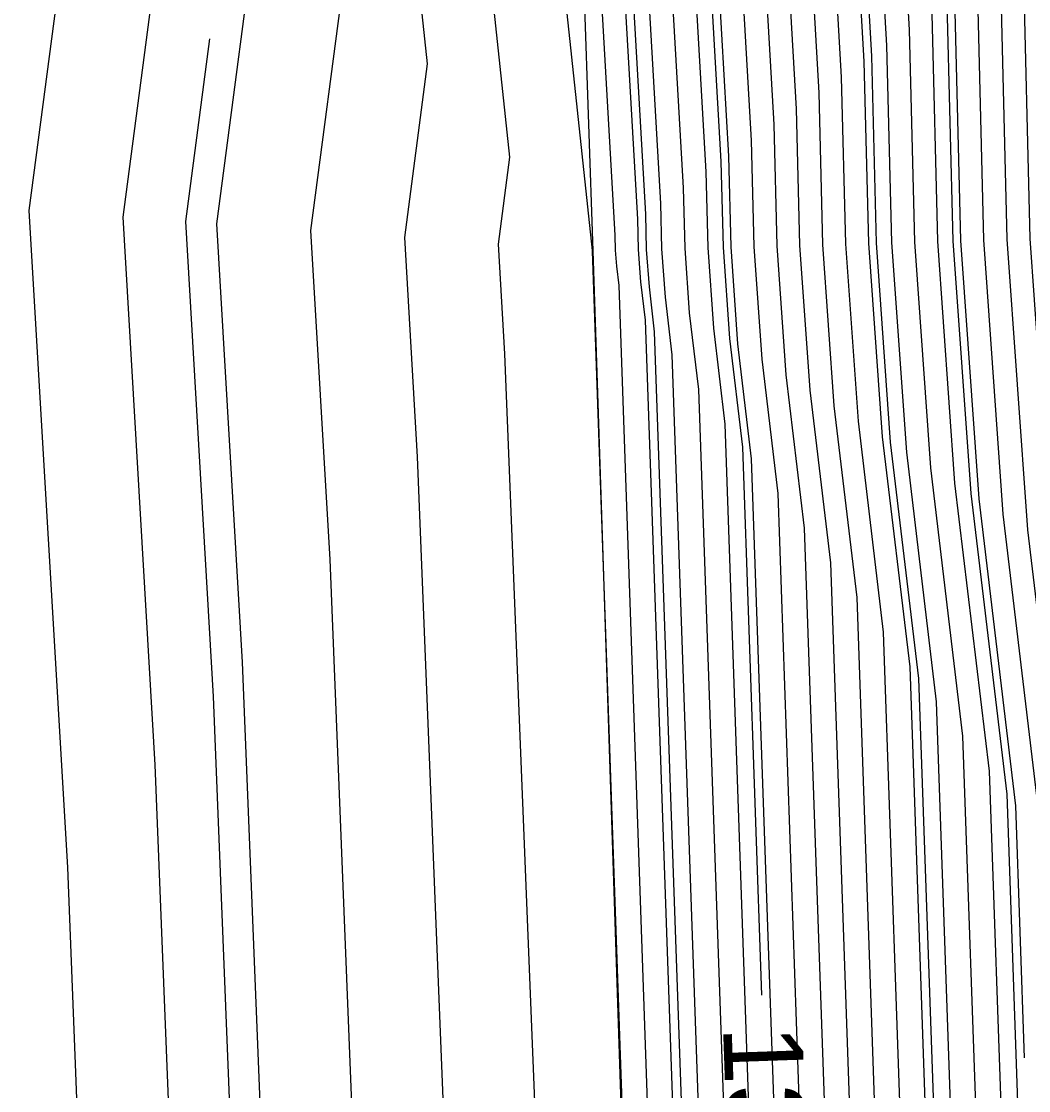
# Model space of a CAD drawing. Extents: x 2354170 to 2357230, y 866100 to 868290.
# Drawn here: x 2355290.64 to 2355316.04, y 867188.41 to 867215.38 of the extents above; entities that cross this region are included whole.
import ezdxf

# ---------------------------------------------------------------- set-up
doc = ezdxf.new("R2010")
doc.units = 0
for name, color, linetype in [('Default', 7, 'Continuous'), ('DTM Contours Major', 7, 'Continuous'), ('DTM Contours Minor', 7, 'Continuous'), ('DTM Contours Minor Text', 7, 'Continuous'), ('PH Exist DTM Breakline', 7, 'Continuous')]:
    doc.layers.add(name, color=color, linetype=linetype)

msp = doc.modelspace()

# ---------------------------------------------------------------- linework, layer by layer
at = {"layer": 'Default'}
for points in [[(2355301.364, 867294.501), (2355303.473, 867267.767), (2355303.536, 867267.365), (2355303.528, 867266.921), (2355303.573, 867266.432), (2355305.202, 867238.149), (2355305.248, 867237.469), (2355305.272, 867237.054), (2355305.377, 867236.288), (2355305.337, 867235.543), (2355306.758, 867210.787), (2355306.786, 867209.642), (2355306.873, 867208.422), (2355307.046, 867206.972), (2355307.948, 867181.04), (2355307.964, 867179.665), (2355307.994, 867178.808), (2355307.898, 867177.479), (2355307.989, 867176.039), (2355308.831, 867150.512), (2355308.584, 867148.826), (2355308.773, 867147.228), (2355309.145, 867135.572)], [(2355301.994, 867294.01), (2355304.031, 867268.182), (2355304.145, 867267.464), (2355304.13, 867266.668), (2355304.211, 867265.793), (2355305.777, 867238.611), (2355305.847, 867237.572), (2355305.87, 867237.174), (2355306.03, 867236.007), (2355305.97, 867234.872), (2355307.329, 867211.186), (2355307.367, 867209.658), (2355307.482, 867208.031), (2355307.713, 867206.097), (2355308.569, 867181.503), (2355308.59, 867179.683), (2355308.618, 867178.871), (2355308.492, 867177.112), (2355308.611, 867175.207), (2355309.409, 867151.006), (2355309.099, 867148.879), (2355309.336, 867146.865), (2355309.689, 867135.796)], [(2355302.625, 867293.519), (2355304.59, 867268.596), (2355304.754, 867267.562), (2355304.732, 867266.415), (2355304.849, 867265.154), (2355306.352, 867239.072), (2355306.446, 867237.676), (2355306.468, 867237.295), (2355306.682, 867235.727), (2355306.602, 867234.201), (2355307.9, 867211.584), (2355307.947, 867209.675), (2355308.091, 867207.64), (2355308.38, 867205.222), (2355309.189, 867181.966), (2355309.216, 867179.701), (2355309.242, 867178.934), (2355309.085, 867176.746), (2355309.233, 867174.374), (2355309.988, 867151.499), (2355309.613, 867148.933), (2355309.899, 867146.502), (2355310.234, 867136.019)], [(2355307.51, 867134.902), (2355307.082, 867148.316), (2355307.041, 867148.665), (2355307.095, 867149.032), (2355306.122, 867178.535), (2355306.119, 867178.579), (2355306.122, 867178.62), (2355306.087, 867179.611), (2355306.087, 867179.652), (2355305.087, 867208.386), (2355305.039, 867209.583), (2355305.038, 867209.594), (2355305.039, 867209.602), (2355302.203, 867236.2), (2355302.17, 867236.595), (2355301.962, 867238.743), (2355299.804, 867264.507), (2355299.31, 867266.988), (2355298.381, 867271.619), (2355298.192, 867292.929)], [(2355303.885, 867292.538), (2355305.708, 867269.426), (2355305.972, 867267.758), (2355305.937, 867265.909), (2355306.125, 867263.877), (2355307.501, 867239.995), (2355307.644, 867237.883), (2355307.664, 867237.535), (2355307.988, 867235.166), (2355307.866, 867232.86), (2355309.042, 867212.381), (2355309.108, 867209.707), (2355309.31, 867206.858), (2355309.714, 867203.472), (2355310.43, 867182.892), (2355310.467, 867179.738), (2355310.491, 867179.059), (2355310.271, 867176.012), (2355310.478, 867172.71), (2355311.145, 867152.485), (2355310.642, 867149.04), (2355311.026, 867145.776), (2355311.324, 867136.466)], [(2355304.516, 867292.047), (2355306.267, 867269.841), (2355306.58, 867267.856), (2355306.54, 867265.656), (2355306.764, 867263.238), (2355308.076, 867240.457), (2355308.243, 867237.986), (2355308.262, 867237.656), (2355308.641, 867234.885), (2355308.499, 867232.189), (2355309.613, 867212.78), (2355309.688, 867209.724), (2355309.919, 867206.467), (2355310.381, 867202.597), (2355311.051, 867183.355), (2355311.093, 867179.756), (2355311.115, 867179.122), (2355310.864, 867175.645), (2355311.101, 867171.878), (2355311.724, 867152.979), (2355311.157, 867149.094), (2355311.59, 867145.413), (2355311.868, 867136.689)], [(2355312.958, 867137.136), (2355312.717, 867144.687), (2355312.186, 867149.201), (2355312.881, 867153.965), (2355312.345, 867170.214), (2355312.051, 867174.912), (2355312.363, 867179.247), (2355312.344, 867179.792), (2355312.292, 867184.281), (2355311.715, 867200.847), (2355311.137, 867205.685), (2355310.849, 867209.756), (2355310.754, 867213.577), (2355309.763, 867230.847), (2355309.947, 867234.324), (2355309.458, 867237.896), (2355309.441, 867238.193), (2355309.225, 867241.38), (2355308.04, 867261.96), (2355307.744, 867265.15), (2355307.798, 867268.052), (2355307.385, 867270.67), (2355305.776, 867291.066)], [(2355313.28, 867144.324), (2355312.7, 867149.254), (2355313.46, 867154.459), (2355312.968, 867169.382), (2355312.644, 867174.545), (2355312.987, 867179.31), (2355312.97, 867179.81), (2355312.912, 867184.743), (2355312.382, 867199.972), (2355311.747, 867205.294), (2355311.429, 867209.773), (2355311.325, 867213.975), (2355310.396, 867230.177), (2355310.6, 867234.043), (2355310.056, 867238.017), (2355310.04, 867238.297), (2355309.8, 867241.842), (2355308.678, 867261.322), (2355308.347, 867264.897), (2355308.407, 867268.15), (2355307.944, 867271.085), (2355306.407, 867290.576)], [(2355314.407, 867143.598), (2355313.729, 867149.362), (2355314.617, 867155.445), (2355314.212, 867167.717), (2355313.83, 867173.812), (2355314.236, 867179.436), (2355314.221, 867179.846), (2355314.153, 867185.669), (2355313.716, 867198.222), (2355312.965, 867204.512), (2355312.59, 867209.805), (2355312.467, 867214.772), (2355311.66, 867228.835), (2355311.905, 867233.482), (2355311.252, 867238.258), (2355311.238, 867238.504), (2355310.949, 867242.765), (2355309.954, 867260.044), (2355309.552, 867264.391), (2355309.625, 867268.346), (2355309.062, 867271.915), (2355307.667, 867289.594)], [(2355314.971, 867143.235), (2355314.244, 867149.415), (2355315.196, 867155.938), (2355314.835, 867166.885), (2355314.423, 867173.445), (2355314.86, 867179.498), (2355314.847, 867179.864), (2355314.773, 867186.132), (2355314.383, 867197.348), (2355313.574, 867204.121), (2355313.17, 867209.822), (2355313.038, 867215.171), (2355312.292, 867228.164), (2355312.558, 867233.201), (2355311.85, 867238.378), (2355311.837, 867238.607), (2355311.524, 867243.226), (2355310.592, 867259.405), (2355310.154, 867264.138), (2355310.234, 867268.444), (2355309.62, 867272.329), (2355308.298, 867289.104)], [(2355315.939, 867189.236), (2355315.717, 867195.598), (2355314.793, 867203.339), (2355314.331, 867209.854), (2355314.18, 867215.968), (2355313.557, 867226.823), (2355313.864, 867232.64), (2355313.046, 867238.619), (2355313.035, 867238.814), (2355312.674, 867244.15), (2355311.869, 867258.128), (2355311.359, 867263.632), (2355311.452, 867268.641), (2355310.738, 867273.159), (2355309.558, 867288.122), (2355309.491, 867288.912)], [(2355315.534, 867142.872), (2355314.758, 867149.469), (2355315.775, 867156.432), (2355315.457, 867166.053), (2355315.017, 867173.078), (2355315.484, 867179.561), (2355315.473, 867179.882), (2355315.394, 867186.595), (2355315.05, 867196.473), (2355314.183, 867203.73), (2355313.75, 867209.838), (2355313.609, 867215.569), (2355312.925, 867227.493), (2355313.211, 867232.921), (2355312.448, 867238.498), (2355312.436, 867238.711), (2355312.099, 867243.688), (2355311.23, 867258.767), (2355310.756, 867263.885), (2355310.843, 867268.543), (2355310.179, 867272.744), (2355308.928, 867288.613)], [(2355316.661, 867142.147), (2355315.787, 867149.576), (2355316.932, 867157.418), (2355316.702, 867164.389), (2355316.203, 867172.345), (2355316.732, 867179.687), (2355316.724, 867179.919), (2355316.635, 867187.521), (2355316.384, 867194.723), (2355315.402, 867202.948), (2355314.911, 867209.871), (2355314.751, 867216.366), (2355314.189, 867226.152), (2355314.517, 867232.359), (2355313.644, 867238.739), (2355313.634, 867238.918), (2355313.248, 867244.611), (2355312.507, 867257.489), (2355311.961, 867263.379), (2355312.061, 867268.739), (2355311.297, 867273.574), (2355310.188, 867287.632)], [(2355308.055, 867135.126), (2355307.646, 867147.954), (2355307.556, 867148.718), (2355307.673, 867149.526), (2355306.744, 867177.703), (2355306.712, 867178.213), (2355306.746, 867178.683), (2355306.713, 867179.629), (2355306.707, 867180.115), (2355305.712, 867208.721), (2355305.654, 867209.204), (2355305.626, 867209.609), (2355305.616, 867209.99), (2355304.207, 867234.553), (2355303.97, 867236.772), (2355303.934, 867237.21), (2355303.915, 867237.406), (2355301.512, 867266.085), (2355301.303, 867267.134), (2355300.91, 867269.093), (2355300.749, 867287.297)], [(2355310.819, 867287.141), (2355311.856, 867273.989), (2355312.67, 867268.837), (2355312.564, 867263.126), (2355313.145, 867256.85), (2355313.823, 867245.073), (2355314.233, 867239.021), (2355314.242, 867238.859), (2355315.17, 867232.079), (2355314.821, 867225.481), (2355315.322, 867216.765), (2355315.491, 867209.887), (2355316.011, 867202.557), (2355317.051, 867193.848), (2355317.255, 867187.984), (2355317.35, 867179.937), (2355317.356, 867179.749), (2355316.796, 867171.978), (2355317.324, 867163.557), (2355317.51, 867157.911), (2355316.301, 867149.63), (2355317.225, 867141.784)], [(2355304.402, 867135.401), (2355303.332, 867147.209), (2355303.526, 867152.465), (2355301.663, 867176.518), (2355301.699, 867177.481), (2355301.67, 867178.217), (2355301.506, 867182.529), (2355300.628, 867204.401), (2355300.305, 867209.934), (2355300.881, 867214.314), (2355298.669, 867235.057), (2355298.644, 867235.365), (2355298.057, 867241.417), (2355296.388, 867261.351), (2355295.322, 867266.697), (2355293.322, 867276.671), (2355293.246, 867285.156)], [(2355294.88, 867143.571), (2355295.574, 867162.378), (2355294.735, 867173.217), (2355294.828, 867175.696), (2355294.815, 867176.028), (2355294.394, 867187.119), (2355294.012, 867196.628), (2355293.206, 867210.445), (2355294.644, 867221.381), (2355293.369, 867233.342), (2355293.354, 867233.52), (2355292.2, 867245.429), (2355291.263, 867256.618), (2355289.342, 867266.259), (2355287.471, 867275.587), (2355282.888, 867283.216)], [(2355292.062, 867142.359), (2355292.924, 867165.682), (2355292.425, 867172.117), (2355292.537, 867175.102), (2355292.53, 867175.298), (2355292.023, 867188.649), (2355291.807, 867194.037), (2355290.839, 867210.615), (2355292.565, 867223.737), (2355291.602, 867232.77), (2355291.591, 867232.904), (2355290.248, 867246.766), (2355289.555, 867255.04), (2355287.348, 867266.113), (2355285.977, 867272.947), (2355280.597, 867281.904)], [(2355301.39, 867136.334), (2355300.515, 867145.996), (2355300.875, 867155.769), (2355299.353, 867175.418), (2355299.409, 867176.886), (2355299.385, 867177.487), (2355299.135, 867184.059), (2355298.423, 867201.81), (2355297.939, 867210.104), (2355298.802, 867216.67), (2355296.903, 867234.485), (2355296.881, 867234.75), (2355296.105, 867242.754), (2355294.679, 867259.774), (2355293.329, 867266.551), (2355290.792, 867279.197)], [(2355313.832, 867161.226), (2355313.59, 867168.549), (2355313.237, 867174.178), (2355313.611, 867179.373), (2355313.596, 867179.828), (2355313.533, 867185.206), (2355313.049, 867199.097), (2355312.356, 867204.903), (2355312.009, 867209.789), (2355311.896, 867214.374), (2355311.028, 867229.506), (2355311.252, 867233.763), (2355310.654, 867238.137), (2355310.639, 867238.4), (2355310.375, 867242.303), (2355309.316, 867260.683), (2355309.285, 867261.02)], [(2355305.838, 867258.43), (2355306.926, 867239.534), (2355307.045, 867237.779), (2355307.066, 867237.415), (2355307.335, 867235.446), (2355307.234, 867233.531), (2355308.471, 867211.983), (2355308.527, 867209.691), (2355308.7, 867207.249), (2355309.047, 867204.347), (2355309.81, 867182.429), (2355309.841, 867179.719), (2355309.867, 867178.997), (2355309.678, 867176.379), (2355309.856, 867173.542), (2355310.349, 867158.584)], [(2355314.15, 867249.839), (2355314.398, 867245.534), (2355314.832, 867239.125), (2355314.84, 867238.98), (2355315.823, 867231.798), (2355315.454, 867224.81), (2355315.893, 867217.163), (2355316.072, 867209.903), (2355316.62, 867202.166), (2355317.718, 867192.973), (2355317.876, 867188.447), (2355317.975, 867179.955), (2355317.98, 867179.812), (2355317.389, 867171.611), (2355317.947, 867162.725), (2355318.089, 867158.405), (2355316.887, 867150.169)], [(2355297.705, 867144.99), (2355298.225, 867159.073), (2355297.044, 867174.317), (2355297.118, 867176.291), (2355297.1, 867176.757), (2355296.765, 867185.589), (2355296.218, 867199.219), (2355295.572, 867210.275), (2355296.723, 867219.025), (2355295.136, 867233.914), (2355295.117, 867234.135), (2355294.153, 867244.091), (2355294.103, 867244.687)], [(2355306.749, 867141.463), (2355306.732, 867141.993), (2355306.149, 867148.421), (2355306.177, 867149.161), (2355303.972, 867177.618), (2355303.99, 867178.076), (2355303.955, 867178.946), (2355303.877, 867180.999), (2355302.834, 867206.992), (2355302.672, 867209.764), (2355302.96, 867211.958), (2355300.436, 867235.629), (2355300.407, 867235.98), (2355300.01, 867240.08), (2355299.921, 867241.145)], [(2355312.348, 867127.488), (2355312.337, 867128.535), (2355312.195, 867132.758), (2355312.413, 867136.912), (2355312.153, 867145.05), (2355311.671, 867149.147), (2355312.303, 867153.472), (2355311.723, 867171.046), (2355311.457, 867175.279), (2355311.739, 867179.185), (2355311.718, 867179.774), (2355311.671, 867183.818), (2355311.048, 867201.722), (2355310.528, 867206.076), (2355310.268, 867209.74), (2355310.183, 867213.178), (2355309.373, 867227.297)], [(2355308.645, 867126.574), (2355308.576, 867132.731), (2355308.532, 867134.051), (2355308.6, 867135.349), (2355308.209, 867147.591), (2355308.07, 867148.772), (2355308.252, 867150.019), (2355307.366, 867176.871), (2355307.305, 867177.846), (2355307.37, 867178.746), (2355307.339, 867179.647), (2355307.328, 867180.577), (2355306.379, 867207.847), (2355306.264, 867208.813), (2355306.206, 867209.626), (2355306.187, 867210.389), (2355305.264, 867226.472)]]:
    msp.add_lwpolyline(points, dxfattribs=at)
at = {"layer": 'DTM Contours Major'}
for points in [[(2355315.427, 867173.046), (2355315.9, 867179.603), (2355315.89, 867179.894), (2355315.808, 867186.904), (2355315.495, 867195.889), (2355314.59, 867203.469), (2355314.137, 867209.849), (2355313.989, 867215.835), (2355313.346, 867227.046), (2355313.646, 867232.734), (2355312.847, 867238.579), (2355312.835, 867238.78), (2355312.482, 867243.996), (2355311.656, 867258.341), (2355311.158, 867263.716), (2355311.249, 867268.608), (2355310.593, 867272.759)], [(2355306.749, 867141.463), (2355306.732, 867141.993), (2355306.149, 867148.421), (2355306.177, 867149.161), (2355303.972, 867177.618), (2355303.99, 867178.076), (2355303.955, 867178.946), (2355303.877, 867180.999), (2355302.834, 867206.992), (2355302.672, 867209.764), (2355302.96, 867211.958), (2355300.436, 867235.629), (2355300.407, 867235.98), (2355300.01, 867240.08), (2355299.921, 867241.145)]]:
    msp.add_lwpolyline(points, dxfattribs=at)
at = {"layer": 'DTM Contours Minor'}
for points in [[(2355300.944, 867294.828), (2355303.1, 867267.49), (2355303.13, 867267.3), (2355303.126, 867267.089), (2355303.147, 867266.858), (2355304.819, 867237.841), (2355304.849, 867237.4), (2355304.873, 867236.974), (2355304.941, 867236.475), (2355304.916, 867235.99), (2355306.377, 867210.521), (2355306.399, 867209.631), (2355306.467, 867208.682), (2355306.601, 867207.555), (2355307.535, 867180.732), (2355307.547, 867179.653), (2355307.578, 867178.766), (2355307.503, 867177.724), (2355307.574, 867176.593), (2355308.445, 867150.183), (2355308.242, 867148.79), (2355308.397, 867147.47), (2355308.781, 867135.424)], [(2355303.045, 867293.192), (2355304.963, 867268.873), (2355305.16, 867267.627), (2355305.134, 867266.246), (2355305.275, 867264.728), (2355306.735, 867239.38), (2355306.845, 867237.745), (2355306.867, 867237.375), (2355307.118, 867235.54), (2355307.023, 867233.754), (2355308.28, 867211.85), (2355308.334, 867209.686), (2355308.497, 867207.379), (2355308.825, 867204.639), (2355309.305, 867190.822)], [(2355311.449, 867286.65), (2355312.415, 867274.403), (2355313.279, 867268.935), (2355313.166, 867262.873), (2355313.783, 867256.212), (2355314.398, 867245.534), (2355314.832, 867239.125), (2355314.84, 867238.98), (2355315.823, 867231.798), (2355315.454, 867224.81), (2355315.893, 867217.163), (2355316.072, 867209.903), (2355316.62, 867202.166), (2355317.718, 867192.973), (2355317.876, 867188.447), (2355317.904, 867186.04)], [(2355312.413, 867136.912), (2355312.153, 867145.05), (2355311.671, 867149.147), (2355312.303, 867153.472), (2355311.723, 867171.046), (2355311.457, 867175.279), (2355311.739, 867179.185), (2355311.718, 867179.774), (2355311.671, 867183.818), (2355311.048, 867201.722), (2355310.528, 867206.076), (2355310.268, 867209.74), (2355310.183, 867213.178), (2355309.131, 867231.518), (2355309.294, 867234.604), (2355308.86, 867237.776), (2355308.842, 867238.09), (2355308.651, 867240.918), (2355307.402, 867262.599), (2355307.142, 867265.403), (2355307.189, 867267.954), (2355306.826, 867270.255), (2355306.597, 867273.164)], [(2355314.032, 867143.84), (2355313.386, 867149.326), (2355314.231, 867155.116), (2355313.797, 867168.272), (2355313.435, 867174.056), (2355313.819, 867179.394), (2355313.804, 867179.834), (2355313.739, 867185.361), (2355313.272, 867198.806), (2355312.559, 867204.772), (2355312.203, 867209.794), (2355312.086, 867214.507), (2355311.875, 867218.191)], [(2355301.1, 867015.701), (2355301.963, 867021.744), (2355301.275, 867029.856), (2355301.271, 867030.39), (2355300.406, 867043.619), (2355300.308, 867060.278), (2355299.781, 867065.34), (2355297.866, 867075.301), (2355296.383, 867088.828), (2355298.106, 867101.496), (2355298.152, 867102.732), (2355297.068, 867118.586), (2355297.764, 867132.749), (2355297.374, 867137.577), (2355296.758, 867144.38), (2355297.341, 867160.175), (2355296.274, 867173.95), (2355296.355, 867176.093), (2355296.338, 867176.514), (2355295.974, 867186.099), (2355295.482, 867198.355), (2355294.783, 867210.331), (2355295.39, 867214.945)]]:
    msp.add_lwpolyline(points, dxfattribs=at)
at = {"layer": 'PH Exist DTM Breakline'}
msp.add_lwpolyline([(2354998.987, 867523.883), (2355031.67, 867506.785), (2355063.384, 867490.232), (2355116.195, 867460.277), (2355149.553, 867441.314), (2355183.938, 867421.048), (2355201.572, 867411.115), (2355224.818, 867398.158), (2355251.509, 867383.227), (2355269.376, 867369.298), (2355287.251, 867347.908), (2355294.287, 867327.619), (2355296.523, 867319.456), (2355299.911, 867295.631), (2355302.764, 867267.241), (2355304.13, 867236.824), (2355305.048, 867209.593), (2355306.062, 867178.614), (2355306.867, 867134.639), (2355307.678, 867102.256), (2355309.303, 867062.926), (2355310.069, 867028.808), (2355310.233, 866999.689)], dxfattribs=at)

# ---------------------------------------------------------------- texts
at = {"layer": 'DTM Contours Minor Text'}
msp.add_text('137', height=2, rotation=271.9927, dxfattribs=at).set_placement((2355308.332, 867190.032))

doc.saveas('drawing.dxf')
